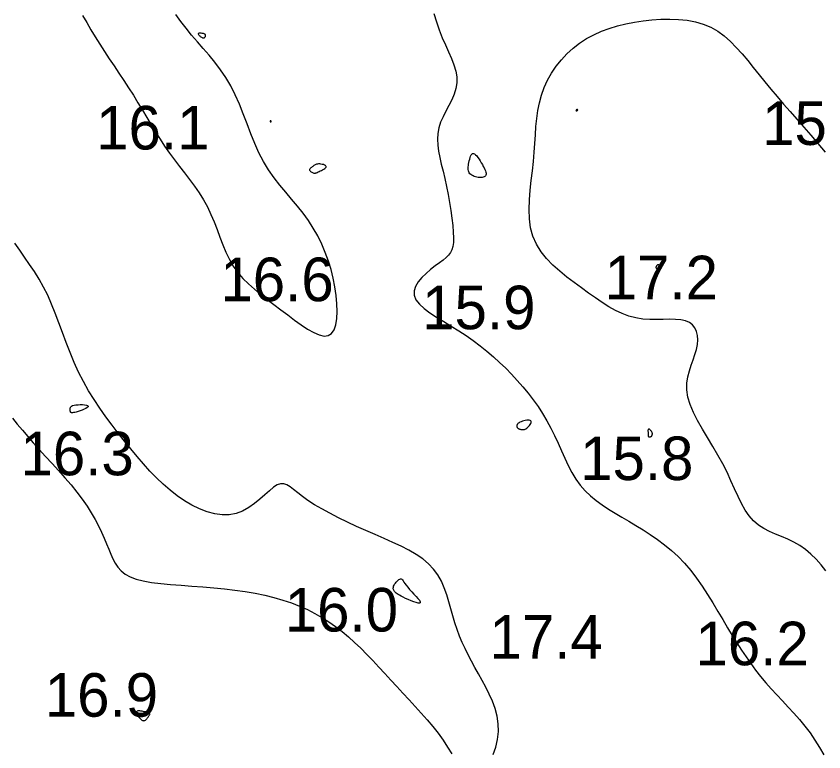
# Model space of a CAD drawing. Extents: x 3040093 to 3056816, y 408076 to 509144.
# Drawn here: x 3046186 to 3046278.7, y 435032.9 to 435117.4 of the extents above; entities that cross this region are included whole.
import ezdxf

# ---------------------------------------------------------------- set-up
doc = ezdxf.new("R2010")
doc.units = 0
doc.layers.add('V-CHAN-CONT-EL17', color=7, linetype='Continuous')
doc.layers.add('V-TOPO-SOUN-0610', color=7, linetype='Continuous')

msp = doc.modelspace()

# ---------------------------------------------------------------- linework, layer by layer
at = {"layer": 'V-CHAN-CONT-EL17'}
for points in [[(3046193.608, 435117.496), (3046194.078, 435116.676), (3046194.558, 435115.85), (3046195.054, 435115.021), (3046195.572, 435114.191), (3046196.109, 435113.358), (3046196.66, 435112.523), (3046197.219, 435111.687), (3046197.781, 435110.848), (3046198.342, 435110.007), (3046198.895, 435109.164), (3046199.435, 435108.318), (3046199.96, 435107.469), (3046200.472, 435106.621), (3046200.977, 435105.776), (3046201.48, 435104.936), (3046201.986, 435104.104), (3046202.501, 435103.284), (3046203.029, 435102.477), (3046203.576, 435101.687), (3046204.144, 435100.915), (3046204.727, 435100.155), (3046205.313, 435099.402), (3046205.893, 435098.649), (3046206.457, 435097.888), (3046206.994, 435097.115), (3046207.496, 435096.321), (3046207.95, 435095.501), (3046208.352, 435094.651), (3046208.714, 435093.779), (3046209.051, 435092.896), (3046209.378, 435092.012), (3046209.713, 435091.14), (3046210.071, 435090.29), (3046210.467, 435089.472), (3046210.918, 435088.699), (3046211.435, 435087.977), (3046212.015, 435087.301), (3046212.65, 435086.662), (3046213.331, 435086.05), (3046214.051, 435085.458), (3046214.802, 435084.875), (3046215.576, 435084.293), (3046216.364, 435083.702), (3046217.159, 435083.1), (3046217.948, 435082.509), (3046218.718, 435081.955), (3046219.455, 435081.467), (3046220.146, 435081.072), (3046220.778, 435080.798), (3046221.339, 435080.672), (3046221.814, 435080.722), (3046222.195, 435080.967), (3046222.482, 435081.391), (3046222.683, 435081.969), (3046222.803, 435082.677), (3046222.848, 435083.491), (3046222.823, 435084.385), (3046222.735, 435085.336), (3046222.589, 435086.318), (3046222.389, 435087.31), (3046222.138, 435088.304), (3046221.835, 435089.292), (3046221.48, 435090.27), (3046221.074, 435091.23), (3046220.615, 435092.168), (3046220.106, 435093.077), (3046219.545, 435093.95), (3046218.935, 435094.787), (3046218.288, 435095.597), (3046217.617, 435096.394), (3046216.937, 435097.194), (3046216.26, 435098.01), (3046215.602, 435098.857), (3046214.975, 435099.749), (3046214.393, 435100.7), (3046213.866, 435101.719), (3046213.383, 435102.795), (3046212.931, 435103.907), (3046212.496, 435105.039), (3046212.062, 435106.172), (3046211.615, 435107.288), (3046211.142, 435108.368), (3046210.627, 435109.395), (3046210.061, 435110.356), (3046209.451, 435111.256), (3046208.808, 435112.107), (3046208.143, 435112.92), (3046207.468, 435113.705), (3046206.794, 435114.475), (3046206.133, 435115.24), (3046205.495, 435116.012), (3046204.889, 435116.797), (3046204.315, 435117.594)], [(3046233.938, 435117.73), (3046234.238, 435116.756), (3046234.563, 435115.821), (3046234.915, 435114.936), (3046235.279, 435114.098), (3046235.635, 435113.302), (3046235.963, 435112.542), (3046236.243, 435111.812), (3046236.454, 435111.107), (3046236.576, 435110.423), (3046236.59, 435109.753), (3046236.483, 435109.092), (3046236.276, 435108.439), (3046235.996, 435107.792), (3046235.673, 435107.148), (3046235.335, 435106.506), (3046235.011, 435105.865), (3046234.728, 435105.223), (3046234.515, 435104.577), (3046234.393, 435103.926), (3046234.357, 435103.264), (3046234.393, 435102.587), (3046234.489, 435101.887), (3046234.63, 435101.159), (3046234.804, 435100.397), (3046234.998, 435099.597), (3046235.199, 435098.751), (3046235.394, 435097.86), (3046235.579, 435096.938), (3046235.748, 435096.008), (3046235.897, 435095.09), (3046236.022, 435094.206), (3046236.119, 435093.376), (3046236.182, 435092.621), (3046236.208, 435091.963), (3046236.192, 435091.415), (3046236.131, 435090.963), (3046236.019, 435090.587), (3046235.855, 435090.264), (3046235.632, 435089.974), (3046235.349, 435089.696), (3046235, 435089.408), (3046234.583, 435089.089), (3046234.099, 435088.723), (3046233.578, 435088.313), (3046233.056, 435087.866), (3046232.568, 435087.39), (3046232.151, 435086.894), (3046231.839, 435086.384), (3046231.67, 435085.869), (3046231.677, 435085.356), (3046231.888, 435084.851), (3046232.281, 435084.352), (3046232.828, 435083.856), (3046233.499, 435083.359), (3046234.263, 435082.857), (3046235.09, 435082.346), (3046235.951, 435081.824), (3046236.816, 435081.285), (3046237.659, 435080.728), (3046238.476, 435080.151), (3046239.269, 435079.555), (3046240.037, 435078.94), (3046240.781, 435078.306), (3046241.502, 435077.654), (3046242.201, 435076.983), (3046242.877, 435076.295), (3046243.533, 435075.589), (3046244.165, 435074.864), (3046244.773, 435074.121), (3046245.354, 435073.359), (3046245.908, 435072.577), (3046246.431, 435071.775), (3046246.923, 435070.953), (3046247.381, 435070.11), (3046247.806, 435069.248), (3046248.207, 435068.375), (3046248.597, 435067.503), (3046248.985, 435066.643), (3046249.385, 435065.806), (3046249.807, 435065.003), (3046250.263, 435064.244), (3046250.764, 435063.542), (3046251.319, 435062.902), (3046251.926, 435062.319), (3046252.579, 435061.782), (3046253.272, 435061.281), (3046254.001, 435060.804), (3046254.759, 435060.341), (3046255.541, 435059.883), (3046256.343, 435059.418), (3046257.158, 435058.936), (3046257.98, 435058.432), (3046258.803, 435057.898), (3046259.622, 435057.329), (3046260.431, 435056.719), (3046261.223, 435056.062), (3046261.992, 435055.352), (3046262.734, 435054.582), (3046263.442, 435053.751), (3046264.119, 435052.867), (3046264.767, 435051.943), (3046265.389, 435050.994), (3046265.988, 435050.031), (3046266.568, 435049.068), (3046267.129, 435048.117), (3046267.677, 435047.191), (3046268.213, 435046.302), (3046268.742, 435045.447), (3046269.27, 435044.625), (3046269.801, 435043.831), (3046270.341, 435043.062), (3046270.895, 435042.315), (3046271.468, 435041.586), (3046272.064, 435040.873), (3046272.688, 435040.171), (3046273.331, 435039.476), (3046273.987, 435038.78), (3046274.647, 435038.079), (3046275.301, 435037.367), (3046275.942, 435036.638), (3046276.561, 435035.885), (3046277.149, 435035.104), (3046277.702, 435034.29), (3046278.225, 435033.448), (3046278.729, 435032.583)], [(3046278.966, 435053.736), (3046278.421, 435054.418), (3046277.85, 435055.059), (3046277.252, 435055.648), (3046276.625, 435056.178), (3046275.969, 435056.638), (3046275.285, 435057.025), (3046274.583, 435057.356), (3046273.874, 435057.654), (3046273.171, 435057.943), (3046272.486, 435058.244), (3046271.83, 435058.581), (3046271.216, 435058.976), (3046270.655, 435059.454), (3046270.156, 435060.029), (3046269.705, 435060.698), (3046269.287, 435061.447), (3046268.886, 435062.267), (3046268.486, 435063.145), (3046268.07, 435064.07), (3046267.621, 435065.03), (3046267.125, 435066.014), (3046266.57, 435067.012), (3046265.978, 435068.013), (3046265.375, 435069.012), (3046264.788, 435069.998), (3046264.243, 435070.966), (3046263.767, 435071.907), (3046263.387, 435072.812), (3046263.13, 435073.674), (3046263.013, 435074.488), (3046263.018, 435075.255), (3046263.119, 435075.98), (3046263.289, 435076.668), (3046263.499, 435077.322), (3046263.724, 435077.947), (3046263.937, 435078.548), (3046264.109, 435079.129), (3046264.219, 435079.692), (3046264.258, 435080.23), (3046264.225, 435080.734), (3046264.116, 435081.195), (3046263.927, 435081.604), (3046263.655, 435081.952), (3046263.298, 435082.23), (3046262.852, 435082.428), (3046262.317, 435082.543), (3046261.703, 435082.591), (3046261.025, 435082.597), (3046260.295, 435082.581), (3046259.528, 435082.566), (3046258.736, 435082.575), (3046257.935, 435082.629), (3046257.136, 435082.753), (3046256.351, 435082.962), (3046255.578, 435083.253), (3046254.811, 435083.617), (3046254.045, 435084.044), (3046253.275, 435084.526), (3046252.496, 435085.053), (3046251.702, 435085.617), (3046250.889, 435086.207), (3046250.055, 435086.819), (3046249.218, 435087.454), (3046248.399, 435088.12), (3046247.62, 435088.823), (3046246.902, 435089.568), (3046246.267, 435090.363), (3046245.735, 435091.214), (3046245.329, 435092.126), (3046245.063, 435093.103), (3046244.92, 435094.134), (3046244.879, 435095.208), (3046244.916, 435096.309), (3046245.008, 435097.426), (3046245.133, 435098.545), (3046245.267, 435099.652), (3046245.387, 435100.736), (3046245.478, 435101.784), (3046245.546, 435102.797), (3046245.607, 435103.78), (3046245.675, 435104.735), (3046245.764, 435105.665), (3046245.889, 435106.574), (3046246.065, 435107.464), (3046246.305, 435108.34), (3046246.621, 435109.202), (3046247.012, 435110.046), (3046247.474, 435110.863), (3046248.002, 435111.648), (3046248.591, 435112.392), (3046249.238, 435113.089), (3046249.939, 435113.731), (3046250.688, 435114.312), (3046251.481, 435114.825), (3046252.316, 435115.275), (3046253.187, 435115.664), (3046254.092, 435115.997), (3046255.028, 435116.278), (3046255.989, 435116.513), (3046256.974, 435116.705), (3046257.977, 435116.858), (3046258.996, 435116.975), (3046260.02, 435117.049), (3046261.041, 435117.073), (3046262.048, 435117.037), (3046263.032, 435116.933), (3046263.984, 435116.753), (3046264.894, 435116.489), (3046265.752, 435116.131), (3046266.552, 435115.676), (3046267.301, 435115.131), (3046268.008, 435114.51), (3046268.685, 435113.824), (3046269.341, 435113.085), (3046269.987, 435112.306), (3046270.633, 435111.499), (3046271.289, 435110.677), (3046271.963, 435109.848), (3046272.658, 435109.014), (3046273.372, 435108.17), (3046274.106, 435107.315), (3046274.86, 435106.446), (3046275.632, 435105.561), (3046276.424, 435104.655), (3046277.234, 435103.728), (3046278.062, 435102.777), (3046278.9, 435101.807)], [(3046240.77, 435032.624), (3046241.065, 435033.474), (3046241.271, 435034.368), (3046241.367, 435035.274), (3046241.342, 435036.168), (3046241.206, 435037.044), (3046240.977, 435037.901), (3046240.674, 435038.74), (3046240.315, 435039.559), (3046239.916, 435040.358), (3046239.497, 435041.138), (3046239.075, 435041.896), (3046238.665, 435042.635), (3046238.272, 435043.359), (3046237.896, 435044.075), (3046237.541, 435044.789), (3046237.208, 435045.506), (3046236.897, 435046.234), (3046236.612, 435046.979), (3046236.353, 435047.746), (3046236.119, 435048.54), (3046235.898, 435049.351), (3046235.673, 435050.167), (3046235.427, 435050.978), (3046235.146, 435051.771), (3046234.812, 435052.535), (3046234.41, 435053.257), (3046233.923, 435053.927), (3046233.34, 435054.536), (3046232.666, 435055.091), (3046231.909, 435055.603), (3046231.078, 435056.082), (3046230.184, 435056.538), (3046229.234, 435056.983), (3046228.239, 435057.425), (3046227.206, 435057.877), (3046226.147, 435058.345), (3046225.078, 435058.828), (3046224.018, 435059.322), (3046222.985, 435059.822), (3046221.996, 435060.323), (3046221.07, 435060.821), (3046220.225, 435061.311), (3046219.48, 435061.789), (3046218.845, 435062.248), (3046218.307, 435062.674), (3046217.846, 435063.05), (3046217.44, 435063.358), (3046217.07, 435063.582), (3046216.714, 435063.705), (3046216.353, 435063.71), (3046215.965, 435063.58), (3046215.535, 435063.307), (3046215.057, 435062.921), (3046214.534, 435062.457), (3046213.965, 435061.954), (3046213.351, 435061.449), (3046212.693, 435060.98), (3046211.99, 435060.585), (3046211.243, 435060.3), (3046210.453, 435060.155), (3046209.63, 435060.147), (3046208.78, 435060.264), (3046207.915, 435060.496), (3046207.042, 435060.831), (3046206.17, 435061.258), (3046205.31, 435061.765), (3046204.469, 435062.342), (3046203.654, 435062.977), (3046202.865, 435063.666), (3046202.097, 435064.401), (3046201.345, 435065.18), (3046200.607, 435065.995), (3046199.878, 435066.842), (3046199.155, 435067.716), (3046198.433, 435068.612), (3046197.711, 435069.525), (3046196.993, 435070.456), (3046196.285, 435071.408), (3046195.595, 435072.382), (3046194.929, 435073.38), (3046194.293, 435074.405), (3046193.694, 435075.457), (3046193.139, 435076.54), (3046192.631, 435077.652), (3046192.163, 435078.785), (3046191.724, 435079.927), (3046191.304, 435081.065), (3046190.891, 435082.189), (3046190.476, 435083.287), (3046190.048, 435084.346), (3046189.597, 435085.355), (3046189.114, 435086.307), (3046188.602, 435087.208), (3046188.068, 435088.069), (3046187.516, 435088.901), (3046186.952, 435089.716), (3046186.382, 435090.522), (3046185.81, 435091.333)], [(3046185.545, 435071.239), (3046186.106, 435070.571), (3046186.688, 435069.879), (3046187.299, 435069.16), (3046187.948, 435068.416), (3046188.638, 435067.646), (3046189.361, 435066.855), (3046190.101, 435066.047), (3046190.844, 435065.229), (3046191.577, 435064.405), (3046192.284, 435063.58), (3046192.953, 435062.759), (3046193.568, 435061.948), (3046194.119, 435061.151), (3046194.61, 435060.371), (3046195.045, 435059.612), (3046195.431, 435058.875), (3046195.775, 435058.164), (3046196.082, 435057.482), (3046196.359, 435056.83), (3046196.613, 435056.212), (3046196.851, 435055.631), (3046197.092, 435055.088), (3046197.356, 435054.586), (3046197.664, 435054.128), (3046198.036, 435053.714), (3046198.494, 435053.348), (3046199.056, 435053.032), (3046199.745, 435052.768), (3046200.573, 435052.556), (3046201.525, 435052.388), (3046202.582, 435052.256), (3046203.72, 435052.148), (3046204.919, 435052.057), (3046206.157, 435051.972), (3046207.414, 435051.884), (3046208.666, 435051.782), (3046209.897, 435051.66), (3046211.1, 435051.514), (3046212.273, 435051.341), (3046213.413, 435051.141), (3046214.518, 435050.912), (3046215.584, 435050.652), (3046216.609, 435050.359), (3046217.591, 435050.031), (3046218.527, 435049.668), (3046219.421, 435049.269), (3046220.277, 435048.834), (3046221.099, 435048.364), (3046221.891, 435047.859), (3046222.657, 435047.319), (3046223.401, 435046.744), (3046224.128, 435046.135), (3046224.84, 435045.493), (3046225.542, 435044.822), (3046226.236, 435044.125), (3046226.924, 435043.408), (3046227.611, 435042.674), (3046228.299, 435041.929), (3046228.99, 435041.176), (3046229.689, 435040.42), (3046230.395, 435039.665), (3046231.104, 435038.909), (3046231.808, 435038.152), (3046232.499, 435037.392), (3046233.172, 435036.626), (3046233.817, 435035.854), (3046234.429, 435035.074), (3046235, 435034.284), (3046235.525, 435033.487), (3046236.01, 435032.71)]]:
    msp.add_lwpolyline(points, dxfattribs=at)
for points in [[(3046207.333, 435114.959), (3046207.391, 435114.936), (3046207.443, 435114.923), (3046207.489, 435114.918), (3046207.531, 435114.921), (3046207.568, 435114.93), (3046207.6, 435114.945), (3046207.629, 435114.965), (3046207.655, 435114.988), (3046207.677, 435115.015), (3046207.696, 435115.045), (3046207.711, 435115.076), (3046207.723, 435115.109), (3046207.731, 435115.141), (3046207.736, 435115.174), (3046207.737, 435115.205), (3046207.734, 435115.234), (3046207.726, 435115.261), (3046207.712, 435115.287), (3046207.69, 435115.312), (3046207.658, 435115.334), (3046207.616, 435115.356), (3046207.563, 435115.376), (3046207.495, 435115.396), (3046207.415, 435115.414), (3046207.325, 435115.43), (3046207.231, 435115.442), (3046207.138, 435115.449), (3046207.053, 435115.45), (3046206.979, 435115.443), (3046206.923, 435115.426), (3046206.891, 435115.399), (3046206.885, 435115.36), (3046206.903, 435115.312), (3046206.94, 435115.258), (3046206.993, 435115.2), (3046207.057, 435115.141), (3046207.127, 435115.085), (3046207.199, 435115.034), (3046207.269, 435114.991)], [(3046250.282, 435106.613), (3046250.276, 435106.6), (3046250.272, 435106.587), (3046250.27, 435106.575), (3046250.27, 435106.563), (3046250.272, 435106.552), (3046250.276, 435106.543), (3046250.283, 435106.537), (3046250.292, 435106.533), (3046250.303, 435106.531), (3046250.316, 435106.532), (3046250.33, 435106.535), (3046250.345, 435106.539), (3046250.361, 435106.545), (3046250.377, 435106.552), (3046250.394, 435106.559), (3046250.41, 435106.568), (3046250.425, 435106.577), (3046250.439, 435106.587), (3046250.452, 435106.596), (3046250.462, 435106.606), (3046250.471, 435106.616), (3046250.476, 435106.626), (3046250.478, 435106.635), (3046250.477, 435106.644), (3046250.473, 435106.652), (3046250.465, 435106.66), (3046250.456, 435106.666), (3046250.444, 435106.672), (3046250.431, 435106.676), (3046250.416, 435106.678), (3046250.401, 435106.679), (3046250.385, 435106.678), (3046250.37, 435106.675), (3046250.354, 435106.67), (3046250.34, 435106.664), (3046250.325, 435106.656), (3046250.312, 435106.647), (3046250.301, 435106.637), (3046250.291, 435106.626)], [(3046215.132, 435105.356), (3046215.136, 435105.343), (3046215.141, 435105.329), (3046215.147, 435105.315), (3046215.155, 435105.302), (3046215.164, 435105.29), (3046215.174, 435105.28), (3046215.185, 435105.272), (3046215.196, 435105.268), (3046215.208, 435105.266), (3046215.219, 435105.267), (3046215.23, 435105.27), (3046215.24, 435105.275), (3046215.249, 435105.282), (3046215.256, 435105.29), (3046215.261, 435105.298), (3046215.264, 435105.308), (3046215.265, 435105.317), (3046215.264, 435105.327), (3046215.262, 435105.337), (3046215.258, 435105.346), (3046215.253, 435105.356), (3046215.247, 435105.364), (3046215.24, 435105.372), (3046215.233, 435105.378), (3046215.226, 435105.384), (3046215.218, 435105.389), (3046215.21, 435105.392), (3046215.202, 435105.395), (3046215.194, 435105.398), (3046215.185, 435105.399), (3046215.177, 435105.4), (3046215.168, 435105.4), (3046215.16, 435105.399), (3046215.152, 435105.398), (3046215.145, 435105.395), (3046215.14, 435105.39), (3046215.135, 435105.385), (3046215.132, 435105.377), (3046215.131, 435105.368)], [(3046238.019, 435100.794), (3046238.064, 435100.983), (3046238.115, 435101.164), (3046238.173, 435101.328), (3046238.24, 435101.466), (3046238.316, 435101.571), (3046238.404, 435101.633), (3046238.503, 435101.643), (3046238.615, 435101.596), (3046238.737, 435101.499), (3046238.867, 435101.36), (3046239.001, 435101.189), (3046239.135, 435100.994), (3046239.268, 435100.785), (3046239.396, 435100.57), (3046239.516, 435100.359), (3046239.626, 435100.16), (3046239.722, 435099.974), (3046239.803, 435099.802), (3046239.868, 435099.643), (3046239.914, 435099.5), (3046239.939, 435099.371), (3046239.942, 435099.257), (3046239.921, 435099.158), (3046239.874, 435099.076), (3046239.804, 435099.009), (3046239.713, 435098.956), (3046239.605, 435098.918), (3046239.481, 435098.894), (3046239.346, 435098.883), (3046239.202, 435098.884), (3046239.051, 435098.898), (3046238.897, 435098.924), (3046238.743, 435098.96), (3046238.592, 435099.009), (3046238.448, 435099.068), (3046238.314, 435099.139), (3046238.193, 435099.221), (3046238.09, 435099.313), (3046238.007, 435099.416), (3046237.947, 435099.53), (3046237.908, 435099.654), (3046237.887, 435099.789), (3046237.883, 435099.933), (3046237.893, 435100.087), (3046237.914, 435100.25), (3046237.943, 435100.423), (3046237.979, 435100.605)], [(3046219.688, 435099.686), (3046219.727, 435099.63), (3046219.781, 435099.576), (3046219.845, 435099.525), (3046219.918, 435099.479), (3046219.995, 435099.439), (3046220.072, 435099.408), (3046220.146, 435099.386), (3046220.214, 435099.374), (3046220.279, 435099.374), (3046220.343, 435099.384), (3046220.41, 435099.404), (3046220.482, 435099.433), (3046220.564, 435099.47), (3046220.657, 435099.516), (3046220.766, 435099.57), (3046220.892, 435099.631), (3046221.027, 435099.697), (3046221.164, 435099.768), (3046221.295, 435099.842), (3046221.41, 435099.916), (3046221.502, 435099.991), (3046221.562, 435100.064), (3046221.581, 435100.134), (3046221.555, 435100.199), (3046221.488, 435100.258), (3046221.39, 435100.31), (3046221.267, 435100.355), (3046221.129, 435100.391), (3046220.984, 435100.417), (3046220.84, 435100.433), (3046220.705, 435100.436), (3046220.586, 435100.427), (3046220.482, 435100.407), (3046220.391, 435100.377), (3046220.309, 435100.34), (3046220.235, 435100.297), (3046220.166, 435100.249), (3046220.1, 435100.199), (3046220.033, 435100.148), (3046219.964, 435100.097), (3046219.896, 435100.048), (3046219.831, 435099.998), (3046219.773, 435099.948), (3046219.724, 435099.898), (3046219.689, 435099.847), (3046219.669, 435099.795), (3046219.668, 435099.741)], [(3046259.51, 435088.435), (3046259.529, 435088.417), (3046259.549, 435088.401), (3046259.571, 435088.388), (3046259.593, 435088.378), (3046259.616, 435088.373), (3046259.639, 435088.373), (3046259.661, 435088.379), (3046259.683, 435088.391), (3046259.703, 435088.409), (3046259.723, 435088.432), (3046259.742, 435088.458), (3046259.76, 435088.486), (3046259.778, 435088.515), (3046259.795, 435088.545), (3046259.811, 435088.574), (3046259.827, 435088.602), (3046259.841, 435088.628), (3046259.854, 435088.652), (3046259.864, 435088.675), (3046259.871, 435088.697), (3046259.875, 435088.719), (3046259.874, 435088.74), (3046259.868, 435088.761), (3046259.857, 435088.781), (3046259.841, 435088.801), (3046259.821, 435088.819), (3046259.797, 435088.834), (3046259.771, 435088.846), (3046259.742, 435088.853), (3046259.712, 435088.854), (3046259.68, 435088.849), (3046259.649, 435088.837), (3046259.618, 435088.819), (3046259.588, 435088.796), (3046259.559, 435088.769), (3046259.533, 435088.739), (3046259.51, 435088.708), (3046259.49, 435088.676), (3046259.474, 435088.646), (3046259.463, 435088.617), (3046259.456, 435088.589), (3046259.453, 435088.564), (3046259.454, 435088.54), (3046259.459, 435088.517), (3046259.468, 435088.495), (3046259.479, 435088.474), (3046259.493, 435088.454)], [(3046192.217, 435071.957), (3046192.206, 435071.981), (3046192.199, 435072.008), (3046192.193, 435072.037), (3046192.189, 435072.071), (3046192.185, 435072.111), (3046192.181, 435072.157), (3046192.176, 435072.211), (3046192.169, 435072.274), (3046192.168, 435072.343), (3046192.178, 435072.416), (3046192.205, 435072.489), (3046192.257, 435072.56), (3046192.34, 435072.627), (3046192.461, 435072.686), (3046192.627, 435072.735), (3046192.839, 435072.771), (3046193.085, 435072.794), (3046193.346, 435072.803), (3046193.604, 435072.798), (3046193.841, 435072.78), (3046194.04, 435072.746), (3046194.181, 435072.699), (3046194.248, 435072.636), (3046194.228, 435072.559), (3046194.132, 435072.47), (3046193.976, 435072.376), (3046193.777, 435072.278), (3046193.55, 435072.183), (3046193.314, 435072.095), (3046193.084, 435072.017), (3046192.876, 435071.954), (3046192.704, 435071.909), (3046192.566, 435071.882), (3046192.459, 435071.868), (3046192.379, 435071.867), (3046192.32, 435071.876), (3046192.278, 435071.891), (3046192.25, 435071.912), (3046192.231, 435071.934)], [(3046243.472, 435070.321), (3046243.482, 435070.271), (3046243.499, 435070.225), (3046243.523, 435070.182), (3046243.552, 435070.143), (3046243.586, 435070.107), (3046243.622, 435070.076), (3046243.661, 435070.049), (3046243.701, 435070.027), (3046243.742, 435070.008), (3046243.785, 435069.993), (3046243.83, 435069.98), (3046243.876, 435069.97), (3046243.925, 435069.961), (3046243.977, 435069.952), (3046244.031, 435069.944), (3046244.088, 435069.936), (3046244.149, 435069.931), (3046244.214, 435069.931), (3046244.284, 435069.938), (3046244.359, 435069.957), (3046244.44, 435069.989), (3046244.528, 435070.038), (3046244.624, 435070.107), (3046244.725, 435070.196), (3046244.828, 435070.302), (3046244.926, 435070.417), (3046245.011, 435070.537), (3046245.077, 435070.654), (3046245.118, 435070.763), (3046245.126, 435070.858), (3046245.096, 435070.932), (3046245.022, 435070.981), (3046244.911, 435071.007), (3046244.772, 435071.012), (3046244.614, 435071), (3046244.444, 435070.973), (3046244.273, 435070.935), (3046244.109, 435070.887), (3046243.96, 435070.835), (3046243.833, 435070.779), (3046243.729, 435070.722), (3046243.645, 435070.663), (3046243.58, 435070.603), (3046243.532, 435070.544), (3046243.499, 435070.485), (3046243.479, 435070.428), (3046243.47, 435070.373)], [(3046258.617, 435069.124), (3046258.613, 435069.152), (3046258.61, 435069.185), (3046258.607, 435069.225), (3046258.605, 435069.272), (3046258.602, 435069.326), (3046258.599, 435069.388), (3046258.594, 435069.46), (3046258.587, 435069.539), (3046258.58, 435069.624), (3046258.575, 435069.71), (3046258.572, 435069.792), (3046258.574, 435069.867), (3046258.581, 435069.93), (3046258.597, 435069.977), (3046258.621, 435070.004), (3046258.656, 435070.008), (3046258.698, 435069.991), (3046258.746, 435069.956), (3046258.797, 435069.907), (3046258.847, 435069.848), (3046258.894, 435069.781), (3046258.935, 435069.711), (3046258.968, 435069.64), (3046258.99, 435069.572), (3046259.002, 435069.507), (3046259.006, 435069.446), (3046259.003, 435069.39), (3046258.994, 435069.338), (3046258.983, 435069.291), (3046258.969, 435069.25), (3046258.954, 435069.215), (3046258.94, 435069.186), (3046258.927, 435069.163), (3046258.914, 435069.145), (3046258.902, 435069.13), (3046258.889, 435069.119), (3046258.877, 435069.11), (3046258.864, 435069.103), (3046258.85, 435069.097), (3046258.836, 435069.09), (3046258.821, 435069.084), (3046258.805, 435069.078), (3046258.79, 435069.072), (3046258.773, 435069.067), (3046258.757, 435069.063), (3046258.741, 435069.059), (3046258.724, 435069.055), (3046258.708, 435069.053), (3046258.693, 435069.052), (3046258.678, 435069.053), (3046258.664, 435069.056), (3046258.651, 435069.062), (3046258.64, 435069.072), (3046258.63, 435069.085), (3046258.622, 435069.102)], [(3046230.194, 435050.807), (3046230.001, 435050.909), (3046229.844, 435050.999), (3046229.719, 435051.08), (3046229.619, 435051.153), (3046229.541, 435051.222), (3046229.478, 435051.289), (3046229.425, 435051.356), (3046229.379, 435051.425), (3046229.34, 435051.498), (3046229.311, 435051.576), (3046229.293, 435051.658), (3046229.288, 435051.747), (3046229.298, 435051.842), (3046229.326, 435051.946), (3046229.373, 435052.058), (3046229.44, 435052.178), (3046229.525, 435052.302), (3046229.621, 435052.424), (3046229.726, 435052.538), (3046229.833, 435052.64), (3046229.94, 435052.722), (3046230.04, 435052.779), (3046230.131, 435052.806), (3046230.208, 435052.798), (3046230.278, 435052.755), (3046230.347, 435052.679), (3046230.424, 435052.57), (3046230.515, 435052.43), (3046230.628, 435052.259), (3046230.771, 435052.06), (3046230.95, 435051.832), (3046231.169, 435051.58), (3046231.413, 435051.313), (3046231.665, 435051.043), (3046231.905, 435050.782), (3046232.117, 435050.541), (3046232.281, 435050.332), (3046232.378, 435050.167), (3046232.392, 435050.057), (3046232.31, 435050.011), (3046232.143, 435050.022), (3046231.911, 435050.079), (3046231.633, 435050.172), (3046231.327, 435050.29), (3046231.012, 435050.423), (3046230.706, 435050.56), (3046230.429, 435050.691)], [(3046200.116, 435036.867), (3046200.189, 435036.784), (3046200.263, 435036.709), (3046200.338, 435036.644), (3046200.412, 435036.589), (3046200.486, 435036.547), (3046200.557, 435036.52), (3046200.626, 435036.509), (3046200.692, 435036.515), (3046200.755, 435036.537), (3046200.815, 435036.572), (3046200.873, 435036.618), (3046200.929, 435036.673), (3046200.983, 435036.734), (3046201.036, 435036.799), (3046201.088, 435036.866), (3046201.139, 435036.932), (3046201.187, 435036.997), (3046201.23, 435037.061), (3046201.266, 435037.121), (3046201.294, 435037.179), (3046201.311, 435037.232), (3046201.314, 435037.281), (3046201.303, 435037.325), (3046201.275, 435037.364), (3046201.231, 435037.397), (3046201.172, 435037.427), (3046201.1, 435037.453), (3046201.014, 435037.477), (3046200.917, 435037.5), (3046200.809, 435037.523), (3046200.692, 435037.546), (3046200.567, 435037.57), (3046200.437, 435037.593), (3046200.308, 435037.614), (3046200.184, 435037.628), (3046200.068, 435037.635), (3046199.967, 435037.632), (3046199.884, 435037.616), (3046199.823, 435037.586), (3046199.788, 435037.539), (3046199.777, 435037.477), (3046199.787, 435037.404), (3046199.815, 435037.322), (3046199.858, 435037.234), (3046199.912, 435037.141), (3046199.975, 435037.047), (3046200.044, 435036.955)]]:
    msp.add_lwpolyline(points, close=True, dxfattribs=at)

# ---------------------------------------------------------------- texts
at = {"layer": 'V-TOPO-SOUN-0610'}
for s, p in [('15.9 ', (3046271.643, 435102.62)), ('16.1 ', (3046195.163, 435102.1)), ('16.6 ', (3046209.433, 435084.68)), ('17.2 ', (3046253.563, 435084.9)), ('15.9 ', (3046232.603, 435081.46)), ('16.3 ', (3046186.473, 435064.69)), ('15.8 ', (3046250.743, 435064.14)), ('16.0 ', (3046216.823, 435046.75)), ('17.4 ', (3046240.343, 435043.63)), ('16.2 ', (3046263.993, 435042.88)), ('16.9 ', (3046189.263, 435036.97))]:
    msp.add_text(s, height=5, dxfattribs=at).set_placement(p)

doc.saveas('drawing.dxf')
